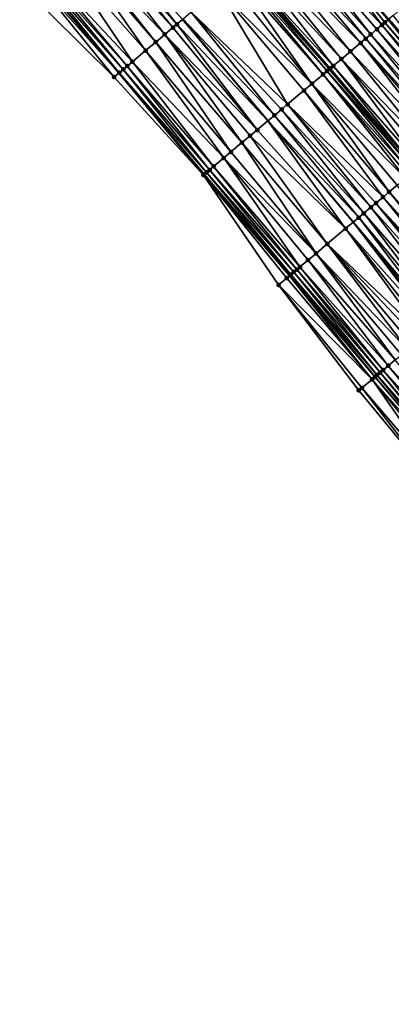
# Model space of a CAD drawing. Header units: feet. Extents: x 2004186 to 2014793, y 836912 to 864902.
# Tile 401 of 656: x 2009040 to 2009097, y 849848 to 849996. Entities that reach past the tile are written whole.
import ezdxf

# ---------------------------------------------------------------- set-up
doc = ezdxf.new("R2010")
doc.units = ezdxf.units.FT
doc.header["$LTSCALE"] = 100
doc.header["$MEASUREMENT"] = 0
for name, color, linetype, lineweight in [('EP_Travel Lane', 5, 'Continuous', 40), ('GPL_Skip Line', 2, 'Continuous', 40), ('Road Shots', 4, 'Continuous', 200), ('Road X-Section', 30, 'Continuous', 13)]:
    doc.layers.add(name, color=color, linetype=linetype, lineweight=lineweight)
doc.layers.add('I-77 SB_MM21-27-Surface-Border', color=7, linetype='Continuous')
doc.layers.add('I-77 SB_MM21-27-Surface-TIN', color=7, linetype='Continuous')

msp = doc.modelspace()

# ---------------------------------------------------------------- linework, layer by layer
at = {"layer": 'EP_Travel Lane'}
for points in [[(2009289.296537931, 849766.8143663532, 426.2140556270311), (2009276.421089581, 849782.1187031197, 426.2034524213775), (2009263.545649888, 849797.4230295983, 426.1719737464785), (2009250.664476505, 849812.7291025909, 426.1683175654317), (2009237.782705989, 849828.0281321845, 426.1587595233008), (2009224.900938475, 849843.3271582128, 426.1579321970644), (2009212.019177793, 849858.626176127, 426.1769712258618), (2009199.137408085, 849873.925204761, 426.1697639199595), (2009186.255642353, 849889.2242286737, 426.1741493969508), (2009173.373888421, 849904.5232385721, 426.2126280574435), (2009160.492126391, 849919.8222580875, 426.2279034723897), (2009147.61129366, 849935.1153608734, 426.2757587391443), (2009134.724738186, 849950.4103643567, 426.2853561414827), (2009121.838209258, 849965.7053363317, 426.3253862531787), (2009108.951654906, 849981.0003384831, 426.3362413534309), (2009096.065092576, 849996.2953501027, 426.3379628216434), (2009083.178587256, 850011.5902940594, 426.4051293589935)], [(2009248.711582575, 849758.8066755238, 425.9851145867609), (2009235.831130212, 849774.1068169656, 425.9918020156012), (2009222.954624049, 849789.3975841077, 425.9544005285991), (2009210.068284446, 849804.6927735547, 425.934785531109), (2009197.18194539, 849819.9879623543, 425.9167555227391), (2009184.295617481, 849835.2831379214, 425.9311335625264), (2009171.409278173, 849850.5783270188, 425.9123745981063), (2009158.522948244, 849865.8735049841, 425.9208108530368), (2009145.636616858, 849881.1686846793, 425.9254772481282), (2009132.750286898, 849896.4638626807, 425.9335657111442), (2009119.853862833, 849911.7654013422, 425.9412436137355), (2009106.961927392, 849927.0558134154, 425.9879179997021), (2009094.069980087, 849942.3462395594, 426.0210785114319), (2009081.178018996, 849957.636682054, 426.0383791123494), (2009068.286066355, 849972.9271145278, 426.0653224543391), (2009055.394116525, 849988.2175436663, 426.0955201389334), (2009042.502172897, 850003.5079654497, 426.1328361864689)]]:
    msp.add_polyline3d(points, dxfattribs=at)
at = {"layer": 'GPL_Skip Line'}
for points in [[(2009280.342932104, 849759.2818845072, 426.3741667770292), (2009267.467481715, 849774.5862236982, 426.3685787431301), (2009254.592042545, 849789.8905495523, 426.3357610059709), (2009241.714104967, 849805.1927901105, 426.3240390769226), (2009228.832333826, 849820.4918240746, 426.3074661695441), (2009215.950572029, 849835.7908469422, 426.3180639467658), (2009203.068817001, 849851.0898617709, 426.3483442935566), (2009190.187054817, 849866.3888850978, 426.3578172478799), (2009177.305283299, 849881.6879195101, 426.3401470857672), (2009164.423530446, 849896.9869317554, 426.3767538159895), (2009151.541766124, 849912.2859576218, 426.3800087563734), (2009138.6634033, 849927.5878026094, 426.428996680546), (2009125.788463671, 849942.8925916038, 426.4307383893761), (2009112.913553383, 849958.1973457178, 426.4662020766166), (2009100.038626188, 849973.5021199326, 426.4822330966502), (2009087.16368466, 849988.8069111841, 426.4817926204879), (2009074.288790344, 850004.1116463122, 426.5356119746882)], [(2009258.240436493, 849766.8234536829, 426.2355876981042), (2009245.35881301, 849782.1225825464, 426.2096794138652), (2009232.481298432, 849797.4188704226, 426.1892280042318), (2009219.60221179, 849812.7201698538, 426.1653150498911), (2009206.723128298, 849828.0214655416, 426.1505671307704), (2009193.844062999, 849843.3227396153, 426.1887344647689), (2009180.964987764, 849858.6240254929, 426.1980038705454), (2009168.085904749, 849873.9253206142, 426.1846081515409), (2009155.206833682, 849889.2266015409, 426.2061943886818), (2009142.32775902, 849904.5278867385, 426.2169670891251), (2009129.441450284, 849919.8302820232, 426.2487433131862), (2009116.554901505, 849935.1252775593, 426.265992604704), (2009103.668353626, 849950.4202720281, 426.2843243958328), (2009090.781818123, 849965.7152518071, 426.3168493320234), (2009077.895265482, 849981.0102519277, 426.3296685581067), (2009065.008742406, 849996.3052169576, 426.3764487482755)]]:
    msp.add_polyline3d(points, dxfattribs=at)
at = {"layer": 'I-77 SB_MM21-27-Surface-Border', "color": 3, "linetype": 'ByBlock', "lineweight": -2}
msp.add_polyline3d([(2009247.26595695, 849757.5903889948, 425.8772676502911), (2009234.390502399, 849772.8947331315, 425.88163072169), (2009222.131206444, 849788.7043066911, 425.8979844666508), (2009208.025482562, 849802.9728360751, 425.7920166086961), (2009194.378737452, 849817.6278088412, 425.7093740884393), (2009181.190988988, 849832.6692037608, 425.7020373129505), (2009168.309222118, 849847.9682326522, 425.6978851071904), (2009155.274461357, 849863.1384482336, 425.6830595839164), (2009142.392697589, 849878.4374734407, 425.6883929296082), (2009129.510938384, 849893.7364932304, 425.7061424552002), (2009116.776965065, 849909.1773756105, 425.7309343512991), (2009104.36123053, 849924.8683390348, 425.8036464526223), (2009091.639366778, 849940.3018439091, 425.8377661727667), (2009079.529735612, 849956.2502966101, 425.919551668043), (2009068.185393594, 849972.8424359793, 426.0590927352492), (2009054.698256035, 849987.6322359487, 426.0529552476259), (2009040.445848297, 850001.7783267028, 426.0108012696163)], dxfattribs=at)
at = {"layer": 'I-77 SB_MM21-27-Surface-TIN', "color": 128, "linetype": 'ByBlock', "lineweight": -2}
for points in [[(2009081.175851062, 850009.9054701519, 426.4334963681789), (2009095.122060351, 849995.5020031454, 426.3573771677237), (2009083.178587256, 850011.5902940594, 426.4051293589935)], [(2009095.581193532, 849995.888263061, 426.3457423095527), (2009096.065092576, 849996.2953501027, 426.3379628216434), (2009083.178587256, 850011.5902940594, 426.4051293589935)], [(2009096.193376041, 849996.4032704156, 426.3359004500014), (2009083.178587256, 850011.5902940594, 426.4051293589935), (2009096.065092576, 849996.2953501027, 426.3379628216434)], [(2009095.581193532, 849995.888263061, 426.3457423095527), (2009083.178587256, 850011.5902940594, 426.4051293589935), (2009095.122060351, 849995.5020031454, 426.3573771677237)], [(2009051.00646414, 850010.6616477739, 426.3783733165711), (2009050.08815403, 850009.8891799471, 426.3513652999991), (2009063.575288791, 849995.0993833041, 426.3542869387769)], [(2009051.771715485, 850011.3053793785, 426.3927438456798), (2009051.00646414, 850010.6616477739, 426.3783733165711), (2009064.187490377, 849995.6143679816, 426.3663694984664)], [(2009051.00646414, 850010.6616477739, 426.3783733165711), (2009063.575288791, 849995.0993833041, 426.3542869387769), (2009064.187490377, 849995.6143679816, 426.3663694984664)], [(2009051.771715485, 850011.3053793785, 426.3927438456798), (2009064.187490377, 849995.6143679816, 426.3663694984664), (2009065.008742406, 849996.3052169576, 426.3764487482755)], [(2009048.557630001, 850008.6017421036, 426.29810102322), (2009047.945423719, 850008.0867630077, 426.2806221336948), (2009060.973405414, 849992.9107300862, 426.2723264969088)], [(2009050.08815403, 850009.8891799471, 426.3513652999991), (2009048.557630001, 850008.6017421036, 426.29810102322), (2009062.350875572, 849994.0694258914, 426.3185764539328)], [(2009048.557630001, 850008.6017421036, 426.29810102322), (2009060.973405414, 849992.9107300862, 426.2723264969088), (2009062.350875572, 849994.0694258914, 426.3185764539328)], [(2009050.08815403, 850009.8891799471, 426.3513652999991), (2009062.350875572, 849994.0694258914, 426.3185764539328), (2009063.575288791, 849995.0993833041, 426.3542869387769)], [(2009080.104532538, 850009.0042062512, 426.4517154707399), (2009079.033209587, 850008.1029476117, 426.4648480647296), (2009092.673330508, 849993.4419734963, 426.3969670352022)], [(2009081.175851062, 850009.9054701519, 426.4334963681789), (2009080.104532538, 850009.0042062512, 426.4517154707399), (2009093.438563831, 849994.0857265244, 426.3906253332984)], [(2009080.104532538, 850009.0042062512, 426.4517154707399), (2009092.673330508, 849993.4419734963, 426.3969670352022), (2009093.438563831, 849994.0857265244, 426.3906253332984)], [(2009081.175851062, 850009.9054701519, 426.4334963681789), (2009094.356837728, 849994.858237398, 426.3760157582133), (2009095.122060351, 849995.5020031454, 426.3573771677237)], [(2009081.175851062, 850009.9054701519, 426.4334963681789), (2009093.438563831, 849994.0857265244, 426.3906253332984), (2009094.356837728, 849994.858237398, 426.3760157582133)], [(2009047.945423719, 850008.0867630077, 426.2806221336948), (2009046.261867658, 850006.670557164, 426.2454429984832), (2009059.442888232, 849991.6232841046, 426.2269301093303)], [(2009047.945423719, 850008.0867630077, 426.2806221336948), (2009059.442888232, 849991.6232841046, 426.2269301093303), (2009060.973405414, 849992.9107300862, 426.2723264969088)], [(2009077.808844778, 850007.0729326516, 426.4847742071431), (2009076.431431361, 850005.9141693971, 426.5037339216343), (2009090.377641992, 849991.5107007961, 426.4291559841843)], [(2009079.033209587, 850008.1029476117, 426.4648480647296), (2009077.808844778, 850007.0729326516, 426.4847742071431), (2009091.908098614, 849992.7982187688, 426.4049518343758)], [(2009077.808844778, 850007.0729326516, 426.4847742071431), (2009090.377641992, 849991.5107007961, 426.4291559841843), (2009091.908098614, 849992.7982187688, 426.4049518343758)], [(2009079.033209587, 850008.1029476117, 426.4648480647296), (2009091.908098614, 849992.7982187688, 426.4049518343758), (2009092.673330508, 849993.4419734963, 426.3969670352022)], [(2009046.261867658, 850006.670557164, 426.2454429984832), (2009043.813055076, 850004.6106258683, 426.1899452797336), (2009057.45322388, 849989.9495948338, 426.1770938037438)], [(2009046.261867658, 850006.670557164, 426.2454429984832), (2009057.45322388, 849989.9495948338, 426.1770938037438), (2009059.442888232, 849991.6232841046, 426.2269301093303)], [(2009076.431431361, 850005.9141693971, 426.5037339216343), (2009075.513160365, 850005.1416550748, 426.5216778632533), (2009089.000231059, 849990.3519345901, 426.4509696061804)], [(2009076.431431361, 850005.9141693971, 426.5037339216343), (2009089.000231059, 849990.3519345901, 426.4509696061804), (2009090.377641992, 849991.5107007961, 426.4291559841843)], [(2009043.353898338, 850004.224393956, 426.1745065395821), (2009042.89473745, 850003.8381669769, 426.1542986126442), (2009056.075753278, 849988.7908995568, 426.1303332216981)], [(2009043.813055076, 850004.6106258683, 426.1899452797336), (2009043.353898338, 850004.224393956, 426.1745065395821), (2009056.687965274, 849989.3058718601, 426.1543792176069)], [(2009043.353898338, 850004.224393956, 426.1745065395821), (2009056.075753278, 849988.7908995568, 426.1303332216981), (2009056.687965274, 849989.3058718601, 426.1543792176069)], [(2009043.813055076, 850004.6106258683, 426.1899452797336), (2009056.687965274, 849989.3058718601, 426.1543792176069), (2009057.45322388, 849989.9495948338, 426.1770938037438)], [(2009073.982697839, 850003.8541441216, 426.5390955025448), (2009087.16368466, 849988.8069111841, 426.4817926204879), (2009074.288790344, 850004.1116463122, 426.5356119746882)], [(2009075.513160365, 850005.1416550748, 426.5216778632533), (2009074.288790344, 850004.1116463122, 426.5356119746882), (2009087.775869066, 849989.3219162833, 426.4741310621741)], [(2009087.316731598, 849988.9356614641, 426.4808390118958), (2009074.288790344, 850004.1116463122, 426.5356119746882), (2009087.16368466, 849988.8069111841, 426.4817926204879)], [(2009087.775869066, 849989.3219162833, 426.4741310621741), (2009074.288790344, 850004.1116463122, 426.5356119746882), (2009087.316731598, 849988.9356614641, 426.4808390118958)], [(2009075.513160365, 850005.1416550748, 426.5216778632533), (2009087.775869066, 849989.3219162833, 426.4741310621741), (2009089.000231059, 849990.3519345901, 426.4509696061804)], [(2009042.129462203, 850003.1944637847, 426.112459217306), (2009040.445848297, 850001.7783267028, 426.0108012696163), (2009054.698256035, 849987.6322359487, 426.0529552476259)], [(2009042.129462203, 850003.1944637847, 426.112459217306), (2009055.394116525, 849988.2175436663, 426.0955201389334), (2009042.502172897, 850003.5079654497, 426.1328361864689)], [(2009042.129462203, 850003.1944637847, 426.112459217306), (2009054.698256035, 849987.6322359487, 426.0529552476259), (2009055.394116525, 849988.2175436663, 426.0955201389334)], [(2009042.89473745, 850003.8381669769, 426.1542986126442), (2009042.502172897, 850003.5079654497, 426.1328361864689), (2009055.463535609, 849988.2759339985, 426.0997664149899)], [(2009055.463535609, 849988.2759339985, 426.0997664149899), (2009042.502172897, 850003.5079654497, 426.1328361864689), (2009055.394116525, 849988.2175436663, 426.0955201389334)], [(2009042.89473745, 850003.8381669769, 426.1542986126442), (2009055.463535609, 849988.2759339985, 426.0997664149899), (2009056.075753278, 849988.7908995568, 426.1303332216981)], [(2009073.064411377, 850003.0816481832, 426.5392657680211), (2009071.993061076, 850002.1804220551, 426.5209662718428), (2009084.561846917, 849986.6182037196, 426.4522773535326)], [(2009073.523557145, 850003.4678931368, 426.5420962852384), (2009073.064411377, 850003.0816481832, 426.5392657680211), (2009086.245397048, 849988.0344166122, 426.4806414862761)], [(2009073.064411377, 850003.0816481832, 426.5392657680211), (2009084.561846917, 849986.6182037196, 426.4522773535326), (2009086.245397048, 849988.0344166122, 426.4806414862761)], [(2009073.982697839, 850003.8541441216, 426.5390955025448), (2009073.523557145, 850003.4678931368, 426.5420962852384), (2009086.857590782, 849988.5494106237, 426.4836998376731)], [(2009073.523557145, 850003.4678931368, 426.5420962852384), (2009086.245397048, 849988.0344166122, 426.4806414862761), (2009086.857590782, 849988.5494106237, 426.4836998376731)], [(2009073.982697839, 850003.8541441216, 426.5390955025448), (2009086.857590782, 849988.5494106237, 426.4836998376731), (2009087.16368466, 849988.8069111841, 426.4817926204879)], [(2009071.993061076, 850002.1804220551, 426.5209662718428), (2009070.462551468, 850000.8929670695, 426.4842749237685), (2009084.561846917, 849986.6182037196, 426.4522773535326)], [(2009070.462551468, 850000.8929670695, 426.4842749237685), (2009066.330191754, 849997.4168193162, 426.4038593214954), (2009080.888640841, 849983.5282915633, 426.3837382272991)], [(2009070.462551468, 850000.8929670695, 426.4842749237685), (2009083.337444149, 849985.588233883, 426.4285779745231), (2009084.561846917, 849986.6182037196, 426.4522773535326)], [(2009070.462551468, 850000.8929670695, 426.4842749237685), (2009080.888640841, 849983.5282915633, 426.3837382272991), (2009083.337444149, 849985.588233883, 426.4285779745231)], [(2009066.330191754, 849997.4168193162, 426.4038593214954), (2009065.105786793, 849996.3868520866, 426.3776397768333), (2009078.898992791, 849981.8545829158, 426.352635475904)], [(2009066.330191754, 849997.4168193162, 426.4038593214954), (2009079.970341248, 849982.7558112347, 426.368816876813), (2009080.888640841, 849983.5282915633, 426.3837382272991)], [(2009066.330191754, 849997.4168193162, 426.4038593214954), (2009078.898992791, 849981.8545829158, 426.352635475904), (2009079.970341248, 849982.7558112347, 426.368816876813)], [(2009096.805561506, 849996.9182742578, 426.3294544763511), (2009096.193376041, 849996.4032704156, 426.3359004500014), (2009109.374413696, 849981.3559770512, 426.33700435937)], [(2009063.575288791, 849995.0993833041, 426.3542869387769), (2009062.350875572, 849994.0694258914, 426.3185764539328), (2009076.297128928, 849979.665906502, 426.2931005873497)], [(2009064.187490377, 849995.6143679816, 426.3663694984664), (2009063.575288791, 849995.0993833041, 426.3542869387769), (2009076.297128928, 849979.665906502, 426.2931005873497)], [(2009064.187490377, 849995.6143679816, 426.3663694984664), (2009077.895265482, 849981.0102519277, 426.3296685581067), (2009065.008742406, 849996.3052169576, 426.3764487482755)], [(2009064.187490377, 849995.6143679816, 426.3663694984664), (2009076.297128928, 849979.665906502, 426.2931005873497), (2009077.895265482, 849981.0102519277, 426.3296685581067)], [(2009065.105786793, 849996.3868520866, 426.3776397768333), (2009065.008742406, 849996.3052169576, 426.3764487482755), (2009077.895265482, 849981.0102519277, 426.3296685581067)], [(2009065.105786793, 849996.3868520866, 426.3776397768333), (2009077.895265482, 849981.0102519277, 426.3296685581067), (2009078.898992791, 849981.8545829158, 426.352635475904)], [(2009095.122060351, 849995.5020031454, 426.3573771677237), (2009094.356837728, 849994.858237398, 426.3760157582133), (2009107.690903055, 849979.9397172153, 426.354027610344)], [(2009095.581193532, 849995.888263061, 426.3457423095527), (2009095.122060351, 849995.5020031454, 426.3573771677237), (2009108.456127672, 849980.5834805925, 426.3376790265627)], [(2009095.122060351, 849995.5020031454, 426.3573771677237), (2009107.690903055, 849979.9397172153, 426.354027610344), (2009108.456127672, 849980.5834805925, 426.3376790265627)], [(2009095.581193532, 849995.888263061, 426.3457423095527), (2009108.76222166, 849980.8409810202, 426.3358994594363), (2009096.065092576, 849996.2953501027, 426.3379628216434)], [(2009095.581193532, 849995.888263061, 426.3457423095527), (2009108.456127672, 849980.5834805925, 426.3376790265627), (2009108.76222166, 849980.8409810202, 426.3358994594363)], [(2009096.193376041, 849996.4032704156, 426.3359004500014), (2009096.065092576, 849996.2953501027, 426.3379628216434), (2009108.951654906, 849981.0003384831, 426.3362413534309)], [(2009108.76222166, 849980.8409810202, 426.3358994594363), (2009108.951654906, 849981.0003384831, 426.3362413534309), (2009096.065092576, 849996.2953501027, 426.3379628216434)], [(2009096.193376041, 849996.4032704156, 426.3359004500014), (2009108.951654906, 849981.0003384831, 426.3362413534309), (2009109.374413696, 849981.3559770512, 426.33700435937)], [(2009062.350875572, 849994.0694258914, 426.3185764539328), (2009060.973405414, 849992.9107300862, 426.2723264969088), (2009074.001358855, 849977.7347307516, 426.2315588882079)], [(2009062.350875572, 849994.0694258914, 426.3185764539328), (2009075.225769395, 849978.7646913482, 426.2641912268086), (2009076.297128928, 849979.665906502, 426.2931005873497)], [(2009062.350875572, 849994.0694258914, 426.3185764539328), (2009074.001358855, 849977.7347307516, 426.2315588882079), (2009075.225769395, 849978.7646913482, 426.2641912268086)], [(2009093.438563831, 849994.0857265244, 426.3906253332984), (2009092.673330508, 849993.4419734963, 426.3969670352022), (2009106.007398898, 849978.523449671, 426.3785027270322)], [(2009094.356837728, 849994.858237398, 426.3760157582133), (2009093.438563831, 849994.0857265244, 426.3906253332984), (2009106.925676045, 849979.295956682, 426.3676261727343)], [(2009093.438563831, 849994.0857265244, 426.3906253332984), (2009106.007398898, 849978.523449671, 426.3785027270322), (2009106.925676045, 849979.295956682, 426.3676261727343)], [(2009094.356837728, 849994.858237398, 426.3760157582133), (2009106.925676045, 849979.295956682, 426.3676261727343), (2009107.690903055, 849979.9397172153, 426.354027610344)], [(2009060.973405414, 849992.9107300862, 426.2723264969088), (2009059.442888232, 849991.6232841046, 426.2269301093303), (2009072.317795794, 849976.3185332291, 426.1883350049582)], [(2009060.973405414, 849992.9107300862, 426.2723264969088), (2009072.317795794, 849976.3185332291, 426.1883350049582), (2009074.001358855, 849977.7347307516, 426.2315588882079)], [(2009091.908098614, 849992.7982187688, 426.4049518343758), (2009090.377641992, 849991.5107007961, 426.4291559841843), (2009104.170855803, 849976.9784223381, 426.413124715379)], [(2009092.673330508, 849993.4419734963, 426.3969670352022), (2009091.908098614, 849992.7982187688, 426.4049518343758), (2009105.395213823, 849978.008445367, 426.3853960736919)], [(2009091.908098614, 849992.7982187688, 426.4049518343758), (2009104.936079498, 849977.6221868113, 426.3957167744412), (2009105.395213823, 849978.008445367, 426.3853960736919)], [(2009091.908098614, 849992.7982187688, 426.4049518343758), (2009104.170855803, 849976.9784223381, 426.413124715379), (2009104.936079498, 849977.6221868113, 426.3957167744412)], [(2009092.673330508, 849993.4419734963, 426.3969670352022), (2009105.395213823, 849978.008445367, 426.3853960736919), (2009106.007398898, 849978.523449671, 426.3785027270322)], [(2009059.442888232, 849991.6232841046, 426.2269301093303), (2009057.45322388, 849989.9495948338, 426.1770938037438), (2009071.24644001, 849975.4173136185, 426.1637344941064)], [(2009059.442888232, 849991.6232841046, 426.2269301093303), (2009071.24644001, 849975.4173136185, 426.1637344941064), (2009072.317795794, 849976.3185332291, 426.1883350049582)], [(2009090.377641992, 849991.5107007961, 426.4291559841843), (2009089.000231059, 849990.3519345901, 426.4509696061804), (2009102.946488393, 849975.9484104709, 426.4300623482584)], [(2009090.377641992, 849991.5107007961, 426.4291559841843), (2009102.946488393, 849975.9484104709, 426.4300623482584), (2009104.170855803, 849976.9784223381, 426.413124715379)], [(2009056.687965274, 849989.3058718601, 426.1543792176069), (2009056.075753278, 849988.7908995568, 426.1303332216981), (2009069.103723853, 849973.6148798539, 426.1092575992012)], [(2009057.45322388, 849989.9495948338, 426.1770938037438), (2009056.687965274, 849989.3058718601, 426.1543792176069), (2009069.715932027, 849974.1298566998, 426.1289116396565)], [(2009056.687965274, 849989.3058718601, 426.1543792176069), (2009069.103723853, 849973.6148798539, 426.1092575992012), (2009069.715932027, 849974.1298566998, 426.1289116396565)], [(2009057.45322388, 849989.9495948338, 426.1770938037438), (2009069.715932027, 849974.1298566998, 426.1289116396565), (2009071.24644001, 849975.4173136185, 426.1637344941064)], [(2009087.775869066, 849989.3219162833, 426.4741310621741), (2009087.316731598, 849988.9356614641, 426.4808390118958), (2009100.344719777, 849973.7596208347, 426.4799944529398)], [(2009089.000231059, 849990.3519345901, 426.4509696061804), (2009087.775869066, 849989.3219162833, 426.4741310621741), (2009100.956901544, 849974.2746290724, 426.4692981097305)], [(2009087.775869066, 849989.3219162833, 426.4741310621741), (2009100.344719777, 849973.7596208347, 426.4799944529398), (2009100.956901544, 849974.2746290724, 426.4692981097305)], [(2009089.000231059, 849990.3519345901, 426.4509696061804), (2009102.028215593, 849975.1758982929, 426.4459344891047), (2009102.946488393, 849975.9484104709, 426.4300623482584)], [(2009089.000231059, 849990.3519345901, 426.4509696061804), (2009100.956901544, 849974.2746290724, 426.4692981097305), (2009102.028215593, 849975.1758982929, 426.4459344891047)], [(2009054.698256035, 849987.6322359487, 426.0529552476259), (2009068.185393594, 849972.8424359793, 426.0590927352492), (2009055.394116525, 849988.2175436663, 426.0955201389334)], [(2009055.463535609, 849988.2759339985, 426.0997664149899), (2009055.394116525, 849988.2175436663, 426.0955201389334), (2009068.286066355, 849972.9271145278, 426.0653224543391)], [(2009068.185393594, 849972.8424359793, 426.0590927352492), (2009068.286066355, 849972.9271145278, 426.0653224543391), (2009055.394116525, 849988.2175436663, 426.0955201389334)], [(2009056.075753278, 849988.7908995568, 426.1303332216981), (2009055.463535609, 849988.2759339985, 426.0997664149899), (2009068.644561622, 849973.2286544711, 426.0875064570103)], [(2009055.463535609, 849988.2759339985, 426.0997664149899), (2009068.286066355, 849972.9271145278, 426.0653224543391), (2009068.644561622, 849973.2286544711, 426.0875064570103)], [(2009056.075753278, 849988.7908995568, 426.1303332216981), (2009068.644561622, 849973.2286544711, 426.0875064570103), (2009069.103723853, 849973.6148798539, 426.1092575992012)], [(2009086.245397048, 849988.0344166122, 426.4806414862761), (2009084.561846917, 849986.6182037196, 426.4522773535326), (2009098.661192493, 849972.3433807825, 426.4778905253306)], [(2009086.857590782, 849988.5494106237, 426.4836998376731), (2009086.245397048, 849988.0344166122, 426.4806414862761), (2009099.579485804, 849973.1158685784, 426.4855910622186)], [(2009086.245397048, 849988.0344166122, 426.4806414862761), (2009099.120341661, 849972.7296216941, 426.4846280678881), (2009099.579485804, 849973.1158685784, 426.4855910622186)], [(2009086.245397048, 849988.0344166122, 426.4806414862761), (2009098.661192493, 849972.3433807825, 426.4778905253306), (2009099.120341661, 849972.7296216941, 426.4846280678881)], [(2009086.857590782, 849988.5494106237, 426.4836998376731), (2009100.038626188, 849973.5021199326, 426.4822330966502), (2009087.16368466, 849988.8069111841, 426.4817926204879)], [(2009086.857590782, 849988.5494106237, 426.4836998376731), (2009099.579485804, 849973.1158685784, 426.4855910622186), (2009100.038626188, 849973.5021199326, 426.4822330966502)], [(2009087.316731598, 849988.9356614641, 426.4808390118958), (2009087.16368466, 849988.8069111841, 426.4817926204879), (2009100.038626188, 849973.5021199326, 426.4822330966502)], [(2009087.316731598, 849988.9356614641, 426.4808390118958), (2009100.038626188, 849973.5021199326, 426.4822330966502), (2009100.344719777, 849973.7596208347, 426.4799944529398)], [(2009084.561846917, 849986.6182037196, 426.4522773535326), (2009083.337444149, 849985.588233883, 426.4285779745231), (2009096.212378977, 849970.2834505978, 426.4213222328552)], [(2009084.561846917, 849986.6182037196, 426.4522773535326), (2009097.43678176, 849971.313420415, 426.4450384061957), (2009098.661192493, 849972.3433807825, 426.4778905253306)], [(2009084.561846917, 849986.6182037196, 426.4522773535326), (2009096.212378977, 849970.2834505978, 426.4213222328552), (2009097.43678176, 849971.313420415, 426.4450384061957)], [(2009083.337444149, 849985.588233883, 426.4285779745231), (2009080.888640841, 849983.5282915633, 426.3837382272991), (2009095.294077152, 849969.5109729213, 426.4038383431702)], [(2009083.337444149, 849985.588233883, 426.4285779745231), (2009095.294077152, 849969.5109729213, 426.4038383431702), (2009096.212378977, 849970.2834505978, 426.4213222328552)], [(2009080.888640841, 849983.5282915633, 426.3837382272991), (2009079.970341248, 849982.7558112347, 426.368816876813), (2009093.457466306, 849967.9660261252, 426.3605975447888)], [(2009080.888640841, 849983.5282915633, 426.3837382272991), (2009094.222718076, 849968.6097572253, 426.3754545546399), (2009095.294077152, 849969.5109729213, 426.4038383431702)], [(2009080.888640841, 849983.5282915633, 426.3837382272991), (2009093.457466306, 849967.9660261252, 426.3605975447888), (2009094.222718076, 849968.6097572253, 426.3754545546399)], [(2009078.898992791, 849981.8545829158, 426.352635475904), (2009077.895265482, 849981.0102519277, 426.3296685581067), (2009091.620871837, 849966.4210598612, 426.3361782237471)], [(2009079.970341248, 849982.7558112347, 426.368816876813), (2009078.898992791, 849981.8545829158, 426.352635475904), (2009092.386120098, 849967.0647951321, 426.3470030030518)], [(2009078.898992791, 849981.8545829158, 426.352635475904), (2009091.620871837, 849966.4210598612, 426.3361782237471), (2009092.386120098, 849967.0647951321, 426.3470030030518)], [(2009079.970341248, 849982.7558112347, 426.368816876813), (2009092.386120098, 849967.0647951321, 426.3470030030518), (2009093.457466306, 849967.9660261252, 426.3605975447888)], [(2009076.297128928, 849979.665906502, 426.2931005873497), (2009089.631210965, 849964.7473664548, 426.2903433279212), (2009077.895265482, 849981.0102519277, 426.3296685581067)], [(2009089.631210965, 849964.7473664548, 426.2903433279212), (2009090.781818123, 849965.7152518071, 426.3168493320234), (2009077.895265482, 849981.0102519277, 426.3296685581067)], [(2009091.620871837, 849966.4210598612, 426.3361782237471), (2009077.895265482, 849981.0102519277, 426.3296685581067), (2009090.781818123, 849965.7152518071, 426.3168493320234)], [(2009075.225769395, 849978.7646913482, 426.2641912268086), (2009074.001358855, 849977.7347307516, 426.2315588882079), (2009086.876280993, 849962.429962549, 426.2097345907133)], [(2009076.297128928, 849979.665906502, 426.2931005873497), (2009075.225769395, 849978.7646913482, 426.2641912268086), (2009089.631210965, 849964.7473664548, 426.2903433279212)], [(2009075.225769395, 849978.7646913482, 426.2641912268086), (2009086.876280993, 849962.429962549, 426.2097345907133), (2009089.631210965, 849964.7473664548, 426.2903433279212)], [(2009074.001358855, 849977.7347307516, 426.2315588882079), (2009072.317795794, 849976.3185332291, 426.1883350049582), (2009085.192720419, 849961.0137620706, 426.1693708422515)], [(2009074.001358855, 849977.7347307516, 426.2315588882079), (2009085.192720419, 849961.0137620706, 426.1693708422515), (2009086.876280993, 849962.429962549, 426.2097345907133)], [(2009072.317795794, 849976.3185332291, 426.1883350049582), (2009071.24644001, 849975.4173136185, 426.1637344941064), (2009085.192720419, 849961.0137620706, 426.1693708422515)], [(2009071.24644001, 849975.4173136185, 426.1637344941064), (2009069.715932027, 849974.1298566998, 426.1289116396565), (2009082.743900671, 849958.9538392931, 426.1056414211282)], [(2009071.24644001, 849975.4173136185, 426.1637344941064), (2009083.968303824, 849959.9838086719, 426.1297813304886), (2009085.192720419, 849961.0137620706, 426.1693708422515)], [(2009071.24644001, 849975.4173136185, 426.1637344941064), (2009082.743900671, 849958.9538392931, 426.1056414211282), (2009083.968303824, 849959.9838086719, 426.1297813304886)], [(2009068.185393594, 849972.8424359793, 426.0590927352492), (2009081.178018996, 849957.636682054, 426.0383791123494), (2009068.286066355, 849972.9271145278, 426.0653224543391)], [(2009068.185393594, 849972.8424359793, 426.0590927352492), (2009080.754197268, 849957.2801964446, 426.0109271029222), (2009081.178018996, 849957.636682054, 426.0383791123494)], [(2009068.185393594, 849972.8424359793, 426.0590927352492), (2009079.529735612, 849956.2502966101, 425.919551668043), (2009080.754197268, 849957.2801964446, 426.0109271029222)], [(2009068.644561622, 849973.2286544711, 426.0875064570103), (2009068.286066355, 849972.9271145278, 426.0653224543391), (2009081.366422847, 849957.7951526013, 426.0505825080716)], [(2009081.366422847, 849957.7951526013, 426.0505825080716), (2009068.286066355, 849972.9271145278, 426.0653224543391), (2009081.178018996, 849957.636682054, 426.0383791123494)], [(2009069.103723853, 849973.6148798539, 426.1092575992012), (2009068.644561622, 849973.2286544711, 426.0875064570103), (2009081.825586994, 849958.1813757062, 426.074535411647)], [(2009068.644561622, 849973.2286544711, 426.0875064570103), (2009081.366422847, 849957.7951526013, 426.0505825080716), (2009081.825586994, 849958.1813757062, 426.074535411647)], [(2009069.715932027, 849974.1298566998, 426.1289116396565), (2009069.103723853, 849973.6148798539, 426.1092575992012), (2009082.284746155, 849958.5676047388, 426.0927575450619)], [(2009069.103723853, 849973.6148798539, 426.1092575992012), (2009081.825586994, 849958.1813757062, 426.074535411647), (2009082.284746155, 849958.5676047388, 426.0927575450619)], [(2009069.715932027, 849974.1298566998, 426.1289116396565), (2009082.284746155, 849958.5676047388, 426.0927575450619), (2009082.743900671, 849958.9538392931, 426.1056414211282)], [(2009097.43678176, 849971.313420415, 426.4450384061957), (2009096.212378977, 849970.2834505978, 426.4213222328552), (2009109.393397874, 849955.236179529, 426.4008789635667)], [(2009096.212378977, 849970.2834505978, 426.4213222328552), (2009095.294077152, 849969.5109729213, 426.4038383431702), (2009108.781197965, 849954.7211928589, 426.3907230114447)], [(2009096.212378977, 849970.2834505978, 426.4213222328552), (2009108.781197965, 849954.7211928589, 426.3907230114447), (2009109.393397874, 849955.236179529, 426.4008789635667)], [(2009094.222718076, 849968.6097572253, 426.3754545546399), (2009093.457466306, 849967.9660261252, 426.3605975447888), (2009106.791530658, 849953.0475071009, 426.3374908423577)], [(2009095.294077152, 849969.5109729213, 426.4038383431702), (2009094.222718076, 849968.6097572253, 426.3754545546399), (2009107.862893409, 849953.9487184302, 426.3700975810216)], [(2009094.222718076, 849968.6097572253, 426.3754545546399), (2009107.250685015, 849953.4337418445, 426.3501919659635), (2009107.862893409, 849953.9487184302, 426.3700975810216)], [(2009094.222718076, 849968.6097572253, 426.3754545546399), (2009106.791530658, 849953.0475071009, 426.3374908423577), (2009107.250685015, 849953.4337418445, 426.3501919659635)], [(2009095.294077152, 849969.5109729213, 426.4038383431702), (2009107.862893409, 849953.9487184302, 426.3700975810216), (2009108.781197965, 849954.7211928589, 426.3907230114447)], [(2009092.386120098, 849967.0647951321, 426.3470030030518), (2009091.620871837, 849966.4210598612, 426.3361782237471), (2009104.495783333, 849951.1163043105, 426.3020909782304)], [(2009093.457466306, 849967.9660261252, 426.3605975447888), (2009092.386120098, 849967.0647951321, 426.3470030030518), (2009105.56712971, 849952.0175351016, 426.3158822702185)], [(2009092.386120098, 849967.0647951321, 426.3470030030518), (2009104.495783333, 849951.1163043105, 426.3020909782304), (2009105.56712971, 849952.0175351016, 426.3158822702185)], [(2009093.457466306, 849967.9660261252, 426.3605975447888), (2009105.56712971, 849952.0175351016, 426.3158822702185), (2009106.791530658, 849953.0475071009, 426.3374908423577)], [(2009089.631210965, 849964.7473664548, 426.2903433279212), (2009102.965282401, 849949.8288390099, 426.2753721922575), (2009090.781818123, 849965.7152518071, 426.3168493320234)], [(2009091.620871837, 849966.4210598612, 426.3361782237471), (2009090.781818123, 849965.7152518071, 426.3168493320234), (2009103.730529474, 849950.4725756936, 426.2848320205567)], [(2009103.271382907, 849950.0863316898, 426.2810833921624), (2009103.668353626, 849950.4202720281, 426.2843243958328), (2009090.781818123, 849965.7152518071, 426.3168493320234)], [(2009103.730529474, 849950.4725756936, 426.2848320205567), (2009090.781818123, 849965.7152518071, 426.3168493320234), (2009103.668353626, 849950.4202720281, 426.2843243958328)], [(2009103.271382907, 849950.0863316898, 426.2810833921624), (2009090.781818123, 849965.7152518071, 426.3168493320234), (2009102.965282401, 849949.8288390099, 426.2753721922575)], [(2009091.620871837, 849966.4210598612, 426.3361782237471), (2009103.730529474, 849950.4725756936, 426.2848320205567), (2009104.495783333, 849951.1163043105, 426.3020909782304)], [(2009089.631210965, 849964.7473664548, 426.2903433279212), (2009086.876280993, 849962.429962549, 426.2097345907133), (2009101.434755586, 849948.5414044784, 426.2189056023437)], [(2009089.631210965, 849964.7473664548, 426.2903433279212), (2009102.046964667, 849949.0563802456, 426.2396024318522), (2009102.965282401, 849949.8288390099, 426.2753721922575)], [(2009089.631210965, 849964.7473664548, 426.2903433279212), (2009101.434755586, 849948.5414044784, 426.2189056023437), (2009102.046964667, 849949.0563802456, 426.2396024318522)], [(2009086.876280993, 849962.429962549, 426.2097345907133), (2009085.192720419, 849961.0137620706, 426.1693708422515), (2009098.985940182, 849946.4814765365, 426.1601652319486)], [(2009086.876280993, 849962.429962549, 426.2097345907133), (2009100.669504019, 849947.897673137, 426.204280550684), (2009101.434755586, 849948.5414044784, 426.2189056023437)], [(2009086.876280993, 849962.429962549, 426.2097345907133), (2009099.751193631, 849947.1252056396, 426.1769540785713), (2009100.669504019, 849947.897673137, 426.204280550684)], [(2009086.876280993, 849962.429962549, 426.2097345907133), (2009098.985940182, 849946.4814765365, 426.1601652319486), (2009099.751193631, 849947.1252056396, 426.1769540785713)], [(2009085.192720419, 849961.0137620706, 426.1693708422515), (2009083.968303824, 849959.9838086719, 426.1297813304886), (2009097.149327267, 849944.9365321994, 426.1145444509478)], [(2009085.192720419, 849961.0137620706, 426.1693708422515), (2009098.067632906, 849945.7090053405, 426.1364147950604), (2009098.985940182, 849946.4814765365, 426.1601652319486)], [(2009085.192720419, 849961.0137620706, 426.1693708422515), (2009097.149327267, 849944.9365321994, 426.1145444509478), (2009098.067632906, 849945.7090053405, 426.1364147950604)], [(2009083.968303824, 849959.9838086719, 426.1297813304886), (2009082.743900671, 849958.9538392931, 426.1056414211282), (2009096.077967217, 849944.0353176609, 426.0850403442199)], [(2009083.968303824, 849959.9838086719, 426.1297813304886), (2009096.077967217, 849944.0353176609, 426.0850403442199), (2009097.149327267, 849944.9365321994, 426.1145444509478)], [(2009081.825586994, 849958.1813757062, 426.074535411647), (2009081.366422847, 849957.7951526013, 426.0505825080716), (2009094.394402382, 849942.6191222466, 426.0397781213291)], [(2009082.284746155, 849958.5676047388, 426.0927575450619), (2009081.825586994, 849958.1813757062, 426.074535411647), (2009094.853561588, 849943.0053512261, 426.0580521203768)], [(2009081.825586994, 849958.1813757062, 426.074535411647), (2009094.394402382, 849942.6191222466, 426.0397781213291), (2009094.853561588, 849943.0053512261, 426.0580521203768)], [(2009082.743900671, 849958.9538392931, 426.1056414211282), (2009082.284746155, 849958.5676047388, 426.0927575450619), (2009095.312714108, 849943.3915881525, 426.068643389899)], [(2009082.284746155, 849958.5676047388, 426.0927575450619), (2009094.853561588, 849943.0053512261, 426.0580521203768), (2009095.312714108, 849943.3915881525, 426.068643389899)], [(2009082.743900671, 849958.9538392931, 426.1056414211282), (2009095.312714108, 849943.3915881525, 426.068643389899), (2009096.077967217, 849944.0353176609, 426.0850403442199)], [(2009080.754197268, 849957.2801964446, 426.0109271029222), (2009079.529735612, 849956.2502966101, 425.919551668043), (2009093.629120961, 849941.975426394, 425.9908425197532)], [(2009080.754197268, 849957.2801964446, 426.0109271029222), (2009093.629120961, 849941.975426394, 425.9908425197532), (2009081.178018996, 849957.636682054, 426.0383791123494)], [(2009081.366422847, 849957.7951526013, 426.0505825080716), (2009081.178018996, 849957.636682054, 426.0383791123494), (2009094.088291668, 849942.3616417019, 426.0223343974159)], [(2009093.629120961, 849941.975426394, 425.9908425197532), (2009094.069980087, 849942.3462395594, 426.0210785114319), (2009081.178018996, 849957.636682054, 426.0383791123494)], [(2009094.088291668, 849942.3616417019, 426.0223343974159), (2009081.178018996, 849957.636682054, 426.0383791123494), (2009094.069980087, 849942.3462395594, 426.0210785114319)], [(2009081.366422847, 849957.7951526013, 426.0505825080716), (2009094.088291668, 849942.3616417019, 426.0223343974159), (2009094.394402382, 849942.6191222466, 426.0397781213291)], [(2009079.529735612, 849956.2502966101, 425.919551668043), (2009092.098537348, 849940.6880593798, 425.8691005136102), (2009093.629120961, 849941.975426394, 425.9908425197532)], [(2009079.529735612, 849956.2502966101, 425.919551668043), (2009091.639366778, 849940.3018439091, 425.8377661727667), (2009092.098537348, 849940.6880593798, 425.8691005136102)], [(2009097.149327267, 849944.9365321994, 426.1145444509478), (2009096.077967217, 849944.0353176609, 426.0850403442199), (2009109.718139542, 849929.3742824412, 426.0761798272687)], [(2009095.312714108, 849943.3915881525, 426.068643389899), (2009094.853561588, 849943.0053512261, 426.0580521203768), (2009107.88152842, 849927.8293359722, 426.0326137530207)], [(2009096.077967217, 849944.0353176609, 426.0850403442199), (2009095.312714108, 849943.3915881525, 426.068643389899), (2009108.799827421, 849928.601817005, 426.0468574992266)], [(2009095.312714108, 849943.3915881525, 426.068643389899), (2009107.88152842, 849927.8293359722, 426.0326137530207), (2009108.799827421, 849928.601817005, 426.0468574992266)], [(2009096.077967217, 849944.0353176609, 426.0850403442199), (2009109.105930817, 849928.8593062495, 426.0558911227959), (2009109.718139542, 849929.3742824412, 426.0761798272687)], [(2009096.077967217, 849944.0353176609, 426.0850403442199), (2009108.799827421, 849928.601817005, 426.0468574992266), (2009109.105930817, 849928.8593062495, 426.0558911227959)], [(2009093.629120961, 849941.975426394, 425.9908425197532), (2009092.098537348, 849940.6880593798, 425.8691005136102), (2009105.126512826, 849925.5120338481, 425.8535893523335)], [(2009093.629120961, 849941.975426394, 425.9908425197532), (2009106.961927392, 849927.0558134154, 425.9879179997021), (2009094.069980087, 849942.3462395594, 426.0210785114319)], [(2009093.629120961, 849941.975426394, 425.9908425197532), (2009106.350975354, 849926.5419326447, 425.9459740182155), (2009106.961927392, 849927.0558134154, 425.9879179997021)], [(2009093.629120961, 849941.975426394, 425.9908425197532), (2009105.126512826, 849925.5120338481, 425.8535893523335), (2009106.350975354, 849926.5419326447, 425.9459740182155)], [(2009094.088291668, 849942.3616417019, 426.0223343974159), (2009094.069980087, 849942.3462395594, 426.0210785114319), (2009106.961927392, 849927.0558134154, 425.9879179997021)], [(2009094.394402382, 849942.6191222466, 426.0397781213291), (2009094.088291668, 849942.3616417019, 426.0223343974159), (2009106.963202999, 849927.056886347, 425.9880055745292)], [(2009094.088291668, 849942.3616417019, 426.0223343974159), (2009106.961927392, 849927.0558134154, 425.9879179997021), (2009106.963202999, 849927.056886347, 425.9880055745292)], [(2009094.853561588, 849943.0053512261, 426.0580521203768), (2009094.394402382, 849942.6191222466, 426.0397781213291), (2009107.575426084, 849927.5718454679, 426.02479789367)], [(2009094.394402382, 849942.6191222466, 426.0397781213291), (2009107.269317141, 849927.3143628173, 426.009389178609), (2009107.575426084, 849927.5718454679, 426.02479789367)], [(2009094.394402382, 849942.6191222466, 426.0397781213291), (2009106.963202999, 849927.056886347, 425.9880055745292), (2009107.269317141, 849927.3143628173, 426.009389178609)], [(2009094.853561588, 849943.0053512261, 426.0580521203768), (2009107.575426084, 849927.5718454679, 426.02479789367), (2009107.88152842, 849927.8293359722, 426.0326137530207)], [(2009092.098537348, 849940.6880593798, 425.8691005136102), (2009091.639366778, 849940.3018439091, 425.8377661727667), (2009104.36123053, 849924.8683390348, 425.8036464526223)], [(2009092.098537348, 849940.6880593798, 425.8691005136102), (2009104.36123053, 849924.8683390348, 425.8036464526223), (2009105.126512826, 849925.5120338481, 425.8535893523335)]]:
    msp.add_3dface(points, dxfattribs=at)
at = {"layer": 'Road Shots', "lineweight": 100}
for p in [(2009063.575288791, 849995.0993833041, 426.3542869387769), (2009064.187490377, 849995.6143679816, 426.3663694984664), (2009095.122060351, 849995.5020031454, 426.3573771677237), (2009095.581193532, 849995.888263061, 426.3457423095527), (2009062.350875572, 849994.0694258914, 426.3185764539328), (2009093.438563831, 849994.0857265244, 426.3906253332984), (2009094.356837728, 849994.858237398, 426.3760157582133), (2009060.973405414, 849992.9107300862, 426.2723264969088), (2009091.908098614, 849992.7982187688, 426.4049518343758), (2009092.673330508, 849993.4419734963, 426.3969670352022), (2009059.442888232, 849991.6232841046, 426.2269301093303), (2009090.377641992, 849991.5107007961, 426.4291559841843), (2009056.687965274, 849989.3058718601, 426.1543792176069), (2009057.45322388, 849989.9495948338, 426.1770938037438), (2009087.775869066, 849989.3219162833, 426.4741310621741), (2009089.000231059, 849990.3519345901, 426.4509696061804), (2009055.463535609, 849988.2759339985, 426.0997664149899), (2009056.075753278, 849988.7908995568, 426.1303332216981), (2009086.245397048, 849988.0344166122, 426.4806414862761), (2009086.857590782, 849988.5494106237, 426.4836998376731), (2009087.316731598, 849988.9356614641, 426.4808390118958), (2009054.698256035, 849987.6322359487, 426.0529552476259), (2009084.561846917, 849986.6182037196, 426.4522773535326), (2009083.337444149, 849985.588233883, 426.4285779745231), (2009080.888640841, 849983.5282915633, 426.3837382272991), (2009078.898992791, 849981.8545829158, 426.352635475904), (2009079.970341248, 849982.7558112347, 426.368816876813), (2009075.225769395, 849978.7646913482, 426.2641912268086), (2009076.297128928, 849979.665906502, 426.2931005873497), (2009074.001358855, 849977.7347307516, 426.2315588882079), (2009072.317795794, 849976.3185332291, 426.1883350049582), (2009071.24644001, 849975.4173136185, 426.1637344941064), (2009068.185393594, 849972.8424359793, 426.0590927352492), (2009068.644561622, 849973.2286544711, 426.0875064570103), (2009069.103723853, 849973.6148798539, 426.1092575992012), (2009069.715932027, 849974.1298566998, 426.1289116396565), (2009096.212378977, 849970.2834505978, 426.4213222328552), (2009094.222718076, 849968.6097572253, 426.3754545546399), (2009095.294077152, 849969.5109729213, 426.4038383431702), (2009092.386120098, 849967.0647951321, 426.3470030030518), (2009093.457466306, 849967.9660261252, 426.3605975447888), (2009091.620871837, 849966.4210598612, 426.3361782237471), (2009089.631210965, 849964.7473664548, 426.2903433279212), (2009086.876280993, 849962.429962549, 426.2097345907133), (2009085.192720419, 849961.0137620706, 426.1693708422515), (2009083.968303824, 849959.9838086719, 426.1297813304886), (2009081.825586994, 849958.1813757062, 426.074535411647), (2009082.284746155, 849958.5676047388, 426.0927575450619), (2009082.743900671, 849958.9538392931, 426.1056414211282), (2009080.754197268, 849957.2801964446, 426.0109271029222), (2009081.366422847, 849957.7951526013, 426.0505825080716), (2009079.529735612, 849956.2502966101, 425.919551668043), (2009095.312714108, 849943.3915881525, 426.068643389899), (2009096.077967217, 849944.0353176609, 426.0850403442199), (2009093.629120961, 849941.975426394, 425.9908425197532), (2009094.088291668, 849942.3616417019, 426.0223343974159), (2009094.394402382, 849942.6191222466, 426.0397781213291), (2009094.853561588, 849943.0053512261, 426.0580521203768), (2009091.639366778, 849940.3018439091, 425.8377661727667), (2009092.098537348, 849940.6880593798, 425.8691005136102)]:
    msp.add_point(p, dxfattribs=at)
at = {"layer": 'Road X-Section', "extrusion": (-0.6437458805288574, 0.7652381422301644, 0.001351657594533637), "elevation": -642877.153270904, "flags": 128}
msp.add_lwpolyline([(-2084583.225929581, 1295.003924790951), (-2084584.225929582, 1295.050736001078), (-2084585.025929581, 1295.081302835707), (-2084585.825929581, 1295.105348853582), (-2084586.825929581, 1295.128063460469), (-2084589.425929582, 1295.177899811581), (-2084591.425929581, 1295.223296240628), (-2084593.225929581, 1295.269546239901), (-2084594.825929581, 1295.305256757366), (-2084595.625929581, 1295.317339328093), (-2084596.825929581, 1295.328609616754), (-2084598.425929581, 1295.354829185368), (-2084603.825929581, 1295.4352448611), (-2084605.825929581, 1295.471936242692), (-2084607.225929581, 1295.490235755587), (-2084607.825929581, 1295.49306627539), (-2084608.425929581, 1295.490065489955), (-2084610.425929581, 1295.472647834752), (-2084611.625929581, 1295.454703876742), (-2084613.425929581, 1295.435744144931), (-2084615.025929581, 1295.415817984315), (-2084616.425929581, 1295.402685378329), (-2084617.825929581, 1295.384466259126), (-2084620.825929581, 1295.351949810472), (-2084621.225929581, 1295.344906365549), (-2084621.625929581, 1295.333597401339), (-2084622.025929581, 1295.316268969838), (-2084622.625929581, 1295.286340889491), (-2084623.225929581, 1295.26383531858), (-2084625.225929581, 1295.207058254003), (-2084626.225929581, 1295.169632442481), (-2084627.825929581, 1295.101206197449)], dxfattribs=at)
at = {"layer": 'Road X-Section', "extrusion": (-0.6437458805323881, 0.7652381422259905, 0.001351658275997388), "elevation": -642897.1532812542, "flags": 128}
msp.add_lwpolyline([(-2084584.025926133, 1295.037533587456), (-2084584.625926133, 1295.065947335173), (-2084585.225926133, 1295.087698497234), (-2084586.025926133, 1295.107352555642), (-2084588.025926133, 1295.142175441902), (-2084589.425926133, 1295.166775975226), (-2084591.625926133, 1295.209999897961), (-2084593.225926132, 1295.242632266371), (-2084594.625926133, 1295.271541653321), (-2084598.025926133, 1295.33107659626), (-2084599.425926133, 1295.34725801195), (-2084600.625926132, 1295.362179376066), (-2084603.825926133, 1295.407019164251), (-2084605.425926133, 1295.43071856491), (-2084607.625926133, 1295.459082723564), (-2084608.425926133, 1295.462141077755), (-2084609.025926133, 1295.459280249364), (-2084609.625926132, 1295.452572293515), (-2084611.225926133, 1295.429410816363), (-2084613.025926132, 1295.407597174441), (-2084615.025926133, 1295.383393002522), (-2084616.025926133, 1295.375408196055), (-2084617.025926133, 1295.369066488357), (-2084618.225926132, 1295.354456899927), (-2084619.225926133, 1295.335818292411), (-2084619.825926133, 1295.324183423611), (-2084620.625926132, 1295.31434155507), (-2084621.425926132, 1295.307895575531), (-2084622.025926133, 1295.298617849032), (-2084623.025926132, 1295.272952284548), (-2084623.825926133, 1295.24593238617), (-2084626.425926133, 1295.143220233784), (-2084627.825926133, 1295.080116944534)], dxfattribs=at)
at = {"layer": 'Road X-Section', "extrusion": (-0.6437458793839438, 0.7652381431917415, 0.001351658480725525), "elevation": -642917.1501529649, "flags": 128}
msp.add_lwpolyline([(-2084582.02689087, 1294.925152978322), (-2084583.62689087, 1295.016528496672), (-2084584.42689087, 1295.056183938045), (-2084585.02689087, 1295.080136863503), (-2084585.626890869, 1295.098359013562), (-2084586.22689087, 1295.111242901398), (-2084587.82689087, 1295.135382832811), (-2084589.42689087, 1295.174972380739), (-2084591.62689087, 1295.215336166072), (-2084595.22689087, 1295.295944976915), (-2084597.82689087, 1295.34177991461), (-2084598.82689087, 1295.352604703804), (-2084600.22689087, 1295.366199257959), (-2084601.22689087, 1295.381056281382), (-2084602.62689087, 1295.409440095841), (-2084603.82689087, 1295.426924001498), (-2084605.42689087, 1295.450640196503), (-2084607.02689087, 1295.483492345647), (-2084607.62689087, 1295.49022989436), (-2084608.22689087, 1295.491192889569), (-2084609.22689087, 1295.485596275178), (-2084610.02689087, 1295.474899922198), (-2084611.42689087, 1295.451536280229), (-2084612.626890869, 1295.435664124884), (-2084614.22689087, 1295.418726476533), (-2084615.22689087, 1295.401318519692), (-2084615.82689087, 1295.390997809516), (-2084616.626890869, 1295.384104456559), (-2084617.82689087, 1295.373227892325), (-2084618.82689087, 1295.359629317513), (-2084619.82689087, 1295.343280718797), (-2084620.22689087, 1295.341501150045), (-2084621.02689087, 1295.342606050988), (-2084621.42689087, 1295.336198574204), (-2084621.82689087, 1295.325125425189), (-2084623.82689087, 1295.251373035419), (-2084625.62689087, 1295.190244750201), (-2084628.42689087, 1295.078875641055)], dxfattribs=at)
at = {"layer": 'Road X-Section', "extrusion": (-0.6437458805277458, 0.7652381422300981, 0.001351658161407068), "elevation": -642937.1532684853, "flags": 128}
msp.add_lwpolyline([(-2084581.025930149, 1294.870199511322), (-2084581.625930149, 1294.901533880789), (-2084583.625930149, 1295.023275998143), (-2084584.225930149, 1295.054767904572), (-2084584.625930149, 1295.072211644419), (-2084585.225930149, 1295.090485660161), (-2084585.825930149, 1295.101076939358), (-2084586.825930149, 1295.117473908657), (-2084588.225930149, 1295.146978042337), (-2084589.425930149, 1295.168848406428), (-2084590.625930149, 1295.192598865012), (-2084591.625930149, 1295.209387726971), (-2084592.825930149, 1295.236714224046), (-2084593.825930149, 1295.251339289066), (-2084594.625930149, 1295.272036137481), (-2084595.825930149, 1295.307805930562), (-2084596.225930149, 1295.313517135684), (-2084596.825930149, 1295.317265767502), (-2084597.825930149, 1295.334524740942), (-2084599.225930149, 1295.348316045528), (-2084600.825930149, 1295.369924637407), (-2084601.425930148, 1295.382625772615), (-2084602.225930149, 1295.402531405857), (-2084603.425930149, 1295.423156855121), (-2084604.225930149, 1295.43331281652), (-2084605.825930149, 1295.465210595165), (-2084607.425930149, 1295.49349716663), (-2084608.025930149, 1295.499515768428), (-2084609.025930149, 1295.498416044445), (-2084609.625930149, 1295.491327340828), (-2084611.025930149, 1295.462630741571), (-2084612.225930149, 1295.444862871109), (-2084613.425930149, 1295.433894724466), (-2084615.225930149, 1295.418700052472), (-2084618.225930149, 1295.378900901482), (-2084620.025930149, 1295.350254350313), (-2084620.225930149, 1295.351806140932), (-2084621.025930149, 1295.370117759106), (-2084621.225930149, 1295.370809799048), (-2084621.425930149, 1295.36819727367), (-2084621.625930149, 1295.362571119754), (-2084622.625930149, 1295.317485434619), (-2084623.625930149, 1295.283841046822), (-2084624.82593015, 1295.239551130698), (-2084625.825930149, 1295.203134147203), (-2084626.625930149, 1295.170028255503), (-2084627.425930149, 1295.142491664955), (-2084628.025930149, 1295.118587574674), (-2084629.025930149, 1295.079360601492)], dxfattribs=at)

doc.saveas('drawing.dxf')
